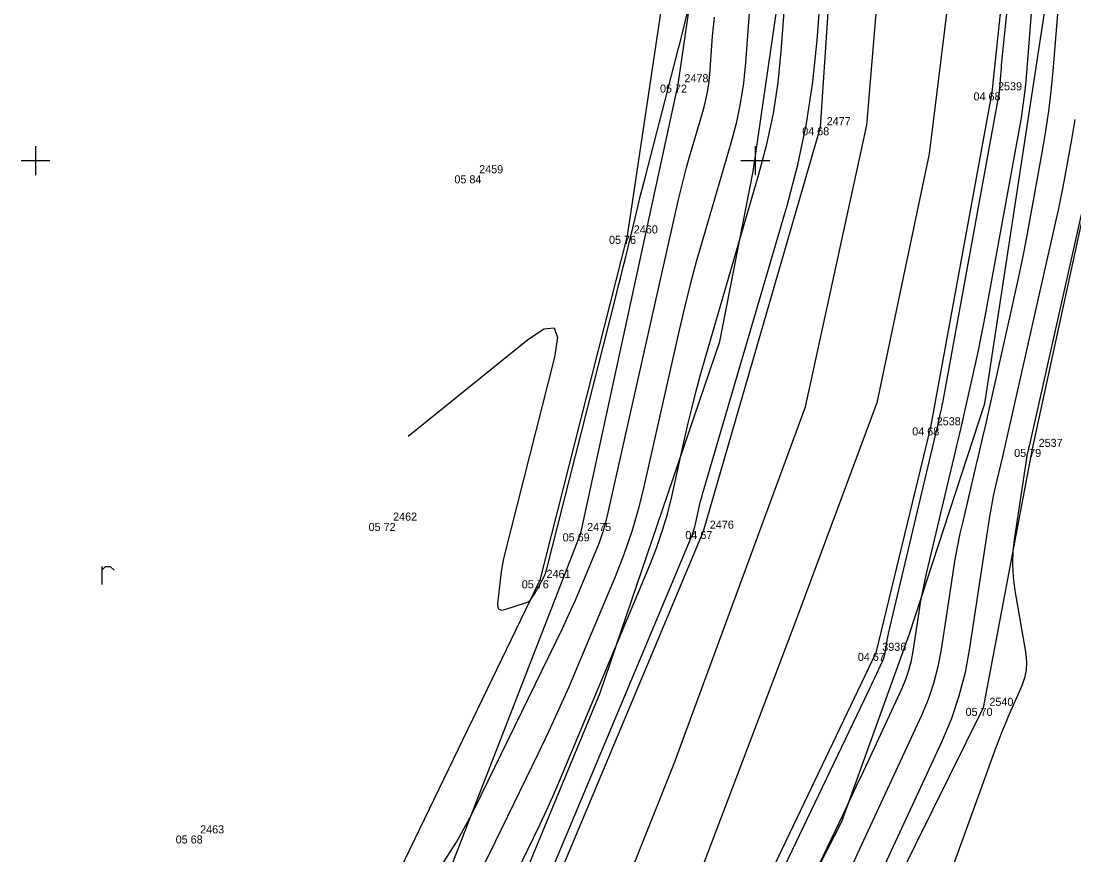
# Model space of a CAD drawing. Extents: x -703403 to -701924, y -1022520 to -1021856.
# Drawn here: x -702450.5 to -702413.93, y -1022449.11 to -1022420.16 of the extents above; entities that cross this region are included whole.
import ezdxf

# ---------------------------------------------------------------- set-up
doc = ezdxf.new("R2010")
doc.units = 0
for name, color, linetype in [('Ex_Major Contours', 7, 'Continuous'), ('Ex_Minor Contours', 7, 'Continuous'), ('Z_body', 7, 'Continuous'), ('Z_body_cisla', 7, 'Continuous'), ('Z_body_vysky_redukovane', 7, 'Continuous'), ('Z_hektometricka_sit', 7, 'Continuous'), ('Z_hrany_paty', 7, 'Continuous'), ('Z_katastr_hranice', 7, 'Continuous'), ('Z_pole_rozhranni', 7, 'Continuous'), ('Z_vodni_tok', 7, 'Continuous'), ('Z_znaky_kultur', 7, 'Continuous')]:
    doc.layers.add(name, color=color, linetype=linetype)

# ---------------------------------------------------------------- blocks, each defined once
blk = doc.blocks.new('POINT_DISPLAY')
blk.add_line((0, 0), (0, 0))
blk = doc.blocks.new('Z301')
for p, q in [((-0.13, 0.38), (-0.13, -0.25)), ((-0.13, 0.25), (0, 0.38)), ((0, 0.38), (0.17, 0.38)), ((0.17, 0.38), (0.3, 0.25))]:
    blk.add_line(p, q)

msp = doc.modelspace()

# ---------------------------------------------------------------- linework, layer by layer
at = {"layer": 'Ex_Major Contours'}
for points in [[(-702433.63, -1022450.423), (-702432.701, -1022448.518), (-702432.473, -1022448.041), (-702432.251, -1022447.56), (-702432.036, -1022447.076), (-702431.827, -1022446.589), (-702428.663, -1022439.043), (-702428.434, -1022438.46), (-702428.231, -1022437.869), (-702428.054, -1022437.27), (-702427.903, -1022436.662), (-702427.352, -1022434.213), (-702427.209, -1022433.602), (-702427.057, -1022432.994), (-702426.895, -1022432.388), (-702426.723, -1022431.784), (-702424.873, -1022425.475), (-702424.595, -1022424.425), (-702424.372, -1022423.364), (-702424.207, -1022422.293), (-702424.097, -1022421.212), (-702423.673, -1022415.566)], [(-702425.548, -1022455.203), (-702421.954, -1022447.706), (-702421.716, -1022447.208), (-702421.48, -1022446.708), (-702421.245, -1022446.209), (-702421.012, -1022445.708), (-702419.905, -1022443.321), (-702419.773, -1022443.008), (-702419.664, -1022442.688), (-702419.579, -1022442.361), (-702419.516, -1022442.027), (-702419.312, -1022440.678), (-702419.258, -1022440.342), (-702419.196, -1022440.007), (-702419.128, -1022439.673), (-702419.053, -1022439.34), (-702418.094, -1022435.298), (-702417.997, -1022434.887), (-702417.902, -1022434.476), (-702417.807, -1022434.064), (-702417.714, -1022433.653), (-702417.343, -1022432.005), (-702417.252, -1022431.593), (-702417.165, -1022431.18), (-702417.083, -1022430.766), (-702417.005, -1022430.351), (-702415.846, -1022424.024), (-702415.759, -1022423.51), (-702415.684, -1022422.994), (-702415.622, -1022422.477), (-702415.573, -1022421.958), (-702415.403, -1022419.878)]]:
    msp.add_lwpolyline(points, dxfattribs=at)
at = {"layer": 'Ex_Minor Contours'}
for points in [[(-702432.564, -1022450.817), (-702427.252, -1022438.147), (-702427.196, -1022438.006), (-702427.147, -1022437.862), (-702427.104, -1022437.717), (-702427.067, -1022437.569), (-702426.934, -1022436.976), (-702426.899, -1022436.828), (-702426.862, -1022436.68), (-702426.823, -1022436.533), (-702426.781, -1022436.387), (-702423.899, -1022426.557), (-702423.523, -1022425.142), (-702423.224, -1022423.713), (-702423, -1022422.27), (-702422.853, -1022420.813), (-702422.204, -1022412.178)], [(-702415.562, -1022412.97), (-702416.445, -1022421.573), (-702416.456, -1022421.687), (-702416.467, -1022421.801), (-702416.477, -1022421.914), (-702416.487, -1022422.028), (-702416.524, -1022422.483), (-702416.535, -1022422.596), (-702416.548, -1022422.71), (-702416.564, -1022422.822), (-702416.584, -1022422.935), (-702418.501, -1022433.405), (-702418.518, -1022433.496), (-702418.536, -1022433.586), (-702418.555, -1022433.677), (-702418.575, -1022433.767), (-702418.656, -1022434.127), (-702418.677, -1022434.217), (-702418.697, -1022434.307), (-702418.718, -1022434.397), (-702418.739, -1022434.487), (-702420.384, -1022441.423), (-702420.402, -1022441.504), (-702420.419, -1022441.585), (-702420.434, -1022441.666), (-702420.447, -1022441.748), (-702420.496, -1022442.075), (-702420.512, -1022442.156), (-702420.532, -1022442.235), (-702420.559, -1022442.313), (-702420.591, -1022442.388), (-702420.859, -1022442.967), (-702420.916, -1022443.088), (-702420.972, -1022443.21), (-702421.03, -1022443.331), (-702421.087, -1022443.451), (-702427.413, -1022456.648)], [(-702421.642, -1022449.474), (-702421.3, -1022448.739), (-702419.22, -1022444.253), (-702418.988, -1022443.703), (-702418.797, -1022443.141), (-702418.646, -1022442.567), (-702418.536, -1022441.98), (-702418.143, -1022439.383), (-702418.066, -1022438.904), (-702417.978, -1022438.427), (-702417.881, -1022437.952), (-702417.774, -1022437.479), (-702417.326, -1022435.59), (-702417.215, -1022435.117), (-702417.105, -1022434.645), (-702416.996, -1022434.171), (-702416.889, -1022433.698), (-702416.087, -1022430.138), (-702415.937, -1022429.457), (-702415.794, -1022428.774), (-702415.657, -1022428.089), (-702415.528, -1022427.403), (-702415.025, -1022424.657), (-702414.908, -1022423.97), (-702414.808, -1022423.28), (-702414.726, -1022422.588), (-702414.66, -1022421.893), (-702414.289, -1022417.35)], [(-702425.128, -1022418.774), (-702425.341, -1022421.611), (-702425.413, -1022422.316), (-702425.521, -1022423.015), (-702425.666, -1022423.708), (-702425.848, -1022424.394), (-702426.826, -1022427.731), (-702427.05, -1022428.516), (-702427.261, -1022429.305), (-702427.459, -1022430.096), (-702427.645, -1022430.892), (-702428.855, -1022436.273), (-702429.056, -1022437.084), (-702429.292, -1022437.883), (-702429.563, -1022438.672), (-702429.869, -1022439.449), (-702431.164, -1022442.535), (-702431.492, -1022443.304), (-702431.832, -1022444.069), (-702432.183, -1022444.828), (-702432.544, -1022445.582), (-702434.259, -1022449.099), (-702434.679, -1022449.929)], [(-702437.055, -1022434.562), (-702432.917, -1022431.218), (-702432.341, -1022430.837), (-702431.991, -1022430.811), (-702431.869, -1022431.139), (-702431.973, -1022431.822), (-702433.711, -1022438.681), (-702433.757, -1022438.878), (-702433.796, -1022439.075), (-702433.828, -1022439.274), (-702433.853, -1022439.474), (-702433.95, -1022440.378), (-702433.946, -1022440.503), (-702433.903, -1022440.579), (-702433.819, -1022440.606), (-702433.696, -1022440.584), (-702432.945, -1022440.339), (-702432.893, -1022440.318), (-702432.847, -1022440.289), (-702432.808, -1022440.252), (-702432.774, -1022440.207), (-702432.651, -1022440.013), (-702432.62, -1022439.964), (-702432.591, -1022439.915), (-702432.562, -1022439.865), (-702432.534, -1022439.815), (-702432.355, -1022439.482), (-702432.318, -1022439.409), (-702432.287, -1022439.333), (-702432.259, -1022439.257), (-702432.237, -1022439.178), (-702429.856, -1022429.781), (-702429.769, -1022429.433), (-702429.682, -1022429.085), (-702429.596, -1022428.737), (-702429.512, -1022428.389), (-702429.176, -1022426.995), (-702429.091, -1022426.646), (-702429.005, -1022426.298), (-702428.917, -1022425.951), (-702428.828, -1022425.603), (-702427.723, -1022421.325), (-702427.674, -1022421.134), (-702427.626, -1022420.943), (-702427.578, -1022420.752), (-702427.53, -1022420.561), (-702427.342, -1022419.795)], [(-702436.595, -1022450.576), (-702435.443, -1022448.763), (-702435.38, -1022448.662), (-702435.319, -1022448.559), (-702435.259, -1022448.455), (-702435.201, -1022448.35), (-702434.974, -1022447.928), (-702434.917, -1022447.822), (-702434.862, -1022447.716), (-702434.808, -1022447.609), (-702434.755, -1022447.502), (-702431.701, -1022441.24), (-702431.545, -1022440.914), (-702431.393, -1022440.586), (-702431.247, -1022440.256), (-702431.105, -1022439.924), (-702430.546, -1022438.591), (-702430.414, -1022438.256), (-702430.297, -1022437.915), (-702430.195, -1022437.57), (-702430.108, -1022437.22), (-702427.663, -1022426.354), (-702427.577, -1022425.981), (-702427.484, -1022425.611), (-702427.385, -1022425.242), (-702427.28, -1022424.874), (-702426.822, -1022423.312), (-702426.737, -1022422.991), (-702426.669, -1022422.667), (-702426.619, -1022422.34), (-702426.585, -1022422.009), (-702426.485, -1022420.682), (-702426.456, -1022420.35), (-702426.418, -1022420.02)], [(-702413.907, -1022423.569), (-702413.958, -1022423.921), (-702414.018, -1022424.271), (-702414.274, -1022425.671), (-702414.34, -1022426.021), (-702414.409, -1022426.37), (-702414.482, -1022426.718), (-702414.559, -1022427.065), (-702416.19, -1022434.305), (-702416.248, -1022434.56), (-702416.306, -1022434.814), (-702416.365, -1022435.068), (-702416.425, -1022435.321), (-702416.666, -1022436.336), (-702416.723, -1022436.59), (-702416.775, -1022436.845), (-702416.822, -1022437.101), (-702416.864, -1022437.359), (-702417.556, -1022441.933), (-702417.713, -1022442.772), (-702417.929, -1022443.594), (-702418.202, -1022444.399), (-702418.534, -1022445.186), (-702422.266, -1022453.233)], [(-702413.031, -1022423.993), (-702415.492, -1022434.913), (-702415.5, -1022434.948), (-702415.508, -1022434.983), (-702415.516, -1022435.018), (-702415.524, -1022435.053), (-702415.557, -1022435.193), (-702415.565, -1022435.228), (-702415.572, -1022435.263), (-702415.579, -1022435.298), (-702415.585, -1022435.334), (-702416, -1022438.08), (-702416.051, -1022438.542), (-702416.066, -1022439.005), (-702416.043, -1022439.467), (-702415.983, -1022439.929), (-702415.61, -1022442.124), (-702415.582, -1022442.409), (-702415.595, -1022442.688), (-702415.65, -1022442.962), (-702415.746, -1022443.231), (-702416.213, -1022444.297), (-702416.327, -1022444.565), (-702416.438, -1022444.834), (-702416.543, -1022445.105), (-702416.645, -1022445.378), (-702419.057, -1022452.032)]]:
    msp.add_lwpolyline(points, dxfattribs=at)
at = {"layer": 'Z_hektometricka_sit'}
for p, q in [((-702450, -1022424.5), (-702450, -1022425.5)), ((-702425, -1022424.5), (-702425, -1022425.5)), ((-702450.5, -1022425), (-702449.5, -1022425)), ((-702425.5, -1022425), (-702424.5, -1022425))]:
    msp.add_line(p, q, dxfattribs=at)
at = {"layer": 'Z_hrany_paty'}
for p, q in [((-702427.68, -1022422.36), (-702425.95, -1022410.57)), ((-702431.06, -1022437.94), (-702427.68, -1022422.36)), ((-702412.97, -1022423.87), (-702415.38, -1022435.01)), ((-702415.38, -1022435.01), (-702417.09, -1022444)), ((-702435.86, -1022450.29), (-702431.06, -1022437.94)), ((-702417.09, -1022444), (-702422.73, -1022455.39))]:
    msp.add_line(p, q, dxfattribs=at)
at = {"layer": 'Z_katastr_hranice'}
for p, q in [((-702421.13, -1022423.77), (-702420.09, -1022411.36)), ((-702417.28, -1022411.09), (-702418.96, -1022424.77)), ((-702425.07, -1022425.38), (-702423.98, -1022417.84)), ((-702417.03, -1022433.43), (-702414.92, -1022419.64)), ((-702423.26, -1022433.55), (-702421.13, -1022423.77)), ((-702418.96, -1022424.77), (-702420.78, -1022433.41)), ((-702426.23, -1022431.28), (-702425.07, -1022425.38)), ((-702430.39, -1022443.48), (-702426.23, -1022431.28)), ((-702427.82, -1022445.93), (-702423.26, -1022433.55)), ((-702420.78, -1022433.41), (-702423.61, -1022441)), ((-702419.64, -1022441.43), (-702417.03, -1022433.43)), ((-702423.61, -1022441), (-702428.74, -1022454.53)), ((-702421.99, -1022447.95), (-702419.64, -1022441.43)), ((-702434.31, -1022452.96), (-702430.39, -1022443.48)), ((-702430.55, -1022452.79), (-702427.82, -1022445.93)), ((-702427.39, -1022458.34), (-702421.99, -1022447.95))]:
    msp.add_line(p, q, dxfattribs=at)
at = {"layer": 'Z_pole_rozhranni'}
for p, q in [((-702427.33, -1022413.39), (-702429.45, -1022427.61)), ((-702429.45, -1022427.61), (-702432.48, -1022439.57)), ((-702432.48, -1022439.57), (-702438.88, -1022452.78))]:
    msp.add_line(p, q, dxfattribs=at)
at = {"layer": 'Z_vodni_tok'}
for p, q in [((-702415.43, -1022410.03), (-702416.79, -1022422.63)), ((-702422.74, -1022423.84), (-702421.91, -1022411.5)), ((-702416.79, -1022422.63), (-702418.92, -1022434.26)), ((-702426.8, -1022437.86), (-702422.74, -1022423.84)), ((-702418.92, -1022434.26), (-702420.81, -1022442.09)), ((-702432.8, -1022452.17), (-702426.8, -1022437.86)), ((-702420.81, -1022442.09), (-702428.01, -1022457.11))]:
    msp.add_line(p, q, dxfattribs=at)

# ---------------------------------------------------------------- block references
at = {"layer": 'Z_body'}
for p in [(-702427.68, -1022422.36), (-702416.79, -1022422.63), (-702422.74, -1022423.84), (-702434.82, -1022425.51), (-702429.45, -1022427.61), (-702418.92, -1022434.26), (-702415.38, -1022435.01), (-702437.8, -1022437.58), (-702431.06, -1022437.94), (-702426.8, -1022437.86), (-702432.48, -1022439.57), (-702420.81, -1022442.09), (-702417.09, -1022444), (-702444.5, -1022448.43)]:
    msp.add_blockref('POINT_DISPLAY', p, dxfattribs=at)
at = {"layer": 'Z_znaky_kultur'}
msp.add_blockref('Z301', (-702447.57, -1022439.47), dxfattribs=at)

# ---------------------------------------------------------------- texts
at = {"layer": 'Z_body_cisla'}
for s, p in [('2478', (-702427.46, -1022422.28)), ('2539', (-702416.57, -1022422.56)), ('2477', (-702422.52, -1022423.77)), ('2459', (-702434.59, -1022425.44)), ('2460', (-702429.22, -1022427.53)), ('2538', (-702418.7, -1022434.19)), ('2537', (-702415.16, -1022434.94)), ('2462', (-702437.58, -1022437.5)), ('2475', (-702430.84, -1022437.86)), ('2476', (-702426.58, -1022437.78)), ('2461', (-702432.25, -1022439.49)), ('3936', (-702420.59, -1022442.02)), ('2540', (-702416.87, -1022443.93)), ('2463', (-702444.28, -1022448.36))]:
    msp.add_text(s, height=0.28, dxfattribs=at).set_placement(p)
at = {"layer": 'Z_body_vysky_redukovane'}
for s, p in [('05 72', (-702428.31, -1022422.64)), ('04 68', (-702417.42, -1022422.91)), ('04 68', (-702423.37, -1022424.12)), ('05 84', (-702435.45, -1022425.79)), ('05 76', (-702430.08, -1022427.89)), ('04 68', (-702419.55, -1022434.54)), ('05 79', (-702416.01, -1022435.29)), ('05 72', (-702438.43, -1022437.86)), ('05 69', (-702431.69, -1022438.22)), ('04 67', (-702427.43, -1022438.14)), ('05 76', (-702433.11, -1022439.85)), ('04 67', (-702421.44, -1022442.37)), ('05 70', (-702417.697, -1022444.28)), ('05 68', (-702445.13, -1022448.71))]:
    msp.add_text(s, height=0.28, dxfattribs=at).set_placement(p)

doc.saveas('drawing.dxf')
